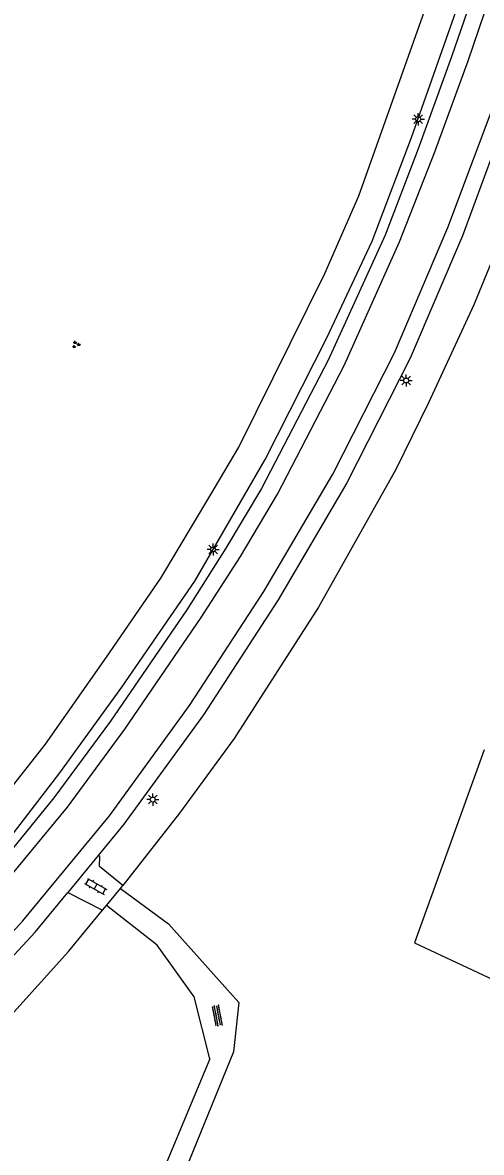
# Model space of a CAD drawing. Extents: x 128999 to 131010, y 395498 to 399007.
# Drawn here: x 130882.9 to 130930, y 396969.2 to 397085.1 of the extents above; entities that cross this region are included whole.
import ezdxf

# ---------------------------------------------------------------- set-up
doc = ezdxf.new("R2010")
doc.units = 0
for name, color, linetype in [('gg-knt-onverhard', 7, 'Continuous'), ('gg-knt-verharding', 7, 'Continuous'), ('gg-knt-verharding nz', 7, 'Continuous'), ('gt-grn-groengrens', 7, 'Continuous'), ('gt-symb-groenvak', 7, 'Continuous'), ('gt-symb-klinker verharding', 7, 'Continuous'), ('gt-symb-lichtmast', 7, 'Continuous'), ('gt-symb-overige verharding', 7, 'Continuous')]:
    doc.layers.add(name, color=color, linetype=linetype)

# ---------------------------------------------------------------- blocks, each defined once
blk = doc.blocks.new('gt0-OVH')
at = {"layer": 'gt-symb-overige verharding'}
for points in [[(-0.97, 0.3), (-0.97, 0.31), (-0.96, 0.32), (-0.97, 0.33), (-0.97, 0.34), (-0.98, 0.35), (-0.99, 0.35), (-1, 0.36), (-1.01, 0.35), (-1.02, 0.35), (-1.03, 0.34), (-1.03, 0.33), (-1.04, 0.32), (-1.03, 0.31), (-1.03, 0.3), (-1.02, 0.29), (-1.01, 0.29), (-1, 0.28), (-0.99, 0.29), (-0.98, 0.29)], [(-0.87, 0.11), (-0.87, 0.12), (-0.86, 0.13), (-0.87, 0.14), (-0.87, 0.15), (-0.88, 0.16), (-0.89, 0.16), (-0.9, 0.16), (-0.91, 0.16), (-0.92, 0.16), (-0.93, 0.15), (-0.93, 0.14), (-0.94, 0.13), (-0.93, 0.12), (-0.93, 0.11), (-0.92, 0.1), (-0.91, 0.09), (-0.9, 0.09), (-0.89, 0.09), (-0.88, 0.1)], [(-0.77, 0.3), (-0.77, 0.31), (-0.76, 0.32), (-0.77, 0.33), (-0.77, 0.34), (-0.78, 0.35), (-0.79, 0.35), (-0.8, 0.36), (-0.81, 0.35), (-0.82, 0.35), (-0.83, 0.34), (-0.83, 0.33), (-0.84, 0.32), (-0.83, 0.31), (-0.83, 0.3), (-0.82, 0.29), (-0.81, 0.29), (-0.8, 0.28), (-0.79, 0.29), (-0.78, 0.29)], [(-0.67, 0.11), (-0.67, 0.12), (-0.66, 0.13), (-0.67, 0.14), (-0.67, 0.15), (-0.68, 0.16), (-0.69, 0.16), (-0.7, 0.16), (-0.71, 0.16), (-0.72, 0.16), (-0.73, 0.15), (-0.73, 0.14), (-0.74, 0.13), (-0.73, 0.12), (-0.73, 0.11), (-0.72, 0.1), (-0.71, 0.09), (-0.7, 0.09), (-0.69, 0.09), (-0.68, 0.1)], [(-0.57, 0.3), (-0.57, 0.31), (-0.56, 0.32), (-0.57, 0.33), (-0.57, 0.34), (-0.58, 0.35), (-0.59, 0.35), (-0.6, 0.36), (-0.61, 0.35), (-0.62, 0.35), (-0.63, 0.34), (-0.63, 0.33), (-0.64, 0.32), (-0.63, 0.31), (-0.63, 0.3), (-0.62, 0.29), (-0.61, 0.29), (-0.6, 0.28), (-0.59, 0.29), (-0.58, 0.29)], [(-0.47, 0.11), (-0.47, 0.12), (-0.46, 0.13), (-0.47, 0.14), (-0.47, 0.15), (-0.48, 0.16), (-0.49, 0.16), (-0.5, 0.16), (-0.51, 0.16), (-0.52, 0.16), (-0.53, 0.15), (-0.53, 0.14), (-0.54, 0.13), (-0.53, 0.12), (-0.53, 0.11), (-0.52, 0.1), (-0.51, 0.09), (-0.5, 0.09), (-0.49, 0.09), (-0.48, 0.1)], [(-0.37, 0.3), (-0.37, 0.31), (-0.36, 0.32), (-0.37, 0.33), (-0.37, 0.34), (-0.38, 0.35), (-0.39, 0.35), (-0.4, 0.36), (-0.41, 0.35), (-0.42, 0.35), (-0.43, 0.34), (-0.43, 0.33), (-0.44, 0.32), (-0.43, 0.31), (-0.43, 0.3), (-0.42, 0.29), (-0.41, 0.29), (-0.4, 0.28), (-0.39, 0.29), (-0.38, 0.29)], [(-0.27, 0.11), (-0.27, 0.12), (-0.26, 0.13), (-0.27, 0.14), (-0.27, 0.15), (-0.28, 0.16), (-0.29, 0.16), (-0.3, 0.16), (-0.31, 0.16), (-0.32, 0.16), (-0.33, 0.15), (-0.33, 0.14), (-0.34, 0.13), (-0.33, 0.12), (-0.33, 0.11), (-0.32, 0.1), (-0.31, 0.09), (-0.3, 0.09), (-0.29, 0.09), (-0.28, 0.1)], [(-0.17, 0.3), (-0.17, 0.31), (-0.16, 0.32), (-0.17, 0.33), (-0.17, 0.34), (-0.18, 0.35), (-0.19, 0.35), (-0.2, 0.36), (-0.21, 0.35), (-0.22, 0.35), (-0.23, 0.34), (-0.23, 0.33), (-0.24, 0.32), (-0.23, 0.31), (-0.23, 0.3), (-0.22, 0.29), (-0.21, 0.29), (-0.2, 0.28), (-0.19, 0.29), (-0.18, 0.29)], [(-0.07, 0.11), (-0.07, 0.12), (-0.06, 0.13), (-0.07, 0.14), (-0.07, 0.15), (-0.08, 0.16), (-0.09, 0.16), (-0.1, 0.16), (-0.11, 0.16), (-0.12, 0.16), (-0.13, 0.15), (-0.13, 0.14), (-0.14, 0.13), (-0.13, 0.12), (-0.13, 0.11), (-0.12, 0.1), (-0.11, 0.09), (-0.1, 0.09), (-0.09, 0.09), (-0.08, 0.1)], [(0.03, 0.3), (0.03, 0.31), (0.04, 0.32), (0.03, 0.33), (0.03, 0.34), (0.02, 0.35), (0.01, 0.35), (0, 0.36), (-0.01, 0.35), (-0.02, 0.35), (-0.03, 0.34), (-0.03, 0.33), (-0.04, 0.32), (-0.03, 0.31), (-0.03, 0.3), (-0.02, 0.29), (-0.01, 0.29), (0, 0.28), (0.01, 0.29), (0.02, 0.29)], [(0.13, 0.11), (0.13, 0.12), (0.14, 0.13), (0.13, 0.14), (0.13, 0.15), (0.12, 0.16), (0.11, 0.16), (0.1, 0.16), (0.09, 0.16), (0.08, 0.16), (0.07, 0.15), (0.07, 0.14), (0.06, 0.13), (0.07, 0.12), (0.07, 0.11), (0.08, 0.1), (0.09, 0.09), (0.1, 0.09), (0.11, 0.09), (0.12, 0.1)], [(0.23, 0.3), (0.23, 0.31), (0.24, 0.32), (0.23, 0.33), (0.23, 0.34), (0.22, 0.35), (0.21, 0.35), (0.2, 0.36), (0.19, 0.35), (0.18, 0.35), (0.17, 0.34), (0.17, 0.33), (0.16, 0.32), (0.17, 0.31), (0.17, 0.3), (0.18, 0.29), (0.19, 0.29), (0.2, 0.28), (0.21, 0.29), (0.22, 0.29)], [(0.33, 0.11), (0.33, 0.12), (0.34, 0.13), (0.33, 0.14), (0.33, 0.15), (0.32, 0.16), (0.31, 0.16), (0.3, 0.16), (0.29, 0.16), (0.28, 0.16), (0.27, 0.15), (0.27, 0.14), (0.26, 0.13), (0.27, 0.12), (0.27, 0.11), (0.28, 0.1), (0.29, 0.09), (0.3, 0.09), (0.31, 0.09), (0.32, 0.1)], [(0.43, 0.3), (0.43, 0.31), (0.44, 0.32), (0.43, 0.33), (0.43, 0.34), (0.42, 0.35), (0.41, 0.35), (0.4, 0.36), (0.39, 0.35), (0.38, 0.35), (0.37, 0.34), (0.37, 0.33), (0.36, 0.32), (0.37, 0.31), (0.37, 0.3), (0.38, 0.29), (0.39, 0.29), (0.4, 0.28), (0.41, 0.29), (0.42, 0.29)], [(0.53, 0.11), (0.53, 0.12), (0.54, 0.13), (0.53, 0.14), (0.53, 0.15), (0.52, 0.16), (0.51, 0.16), (0.5, 0.16), (0.49, 0.16), (0.48, 0.16), (0.47, 0.15), (0.47, 0.14), (0.46, 0.13), (0.47, 0.12), (0.47, 0.11), (0.48, 0.1), (0.49, 0.09), (0.5, 0.09), (0.51, 0.09), (0.52, 0.1)], [(0.63, 0.3), (0.63, 0.31), (0.64, 0.32), (0.63, 0.33), (0.63, 0.34), (0.62, 0.35), (0.61, 0.35), (0.6, 0.36), (0.59, 0.35), (0.58, 0.35), (0.57, 0.34), (0.57, 0.33), (0.56, 0.32), (0.57, 0.31), (0.57, 0.3), (0.58, 0.29), (0.59, 0.29), (0.6, 0.28), (0.61, 0.29), (0.62, 0.29)], [(0.73, 0.11), (0.73, 0.12), (0.74, 0.13), (0.73, 0.14), (0.73, 0.15), (0.72, 0.16), (0.71, 0.16), (0.7, 0.16), (0.69, 0.16), (0.68, 0.16), (0.67, 0.15), (0.67, 0.14), (0.66, 0.13), (0.67, 0.12), (0.67, 0.11), (0.68, 0.1), (0.69, 0.09), (0.7, 0.09), (0.71, 0.09), (0.72, 0.1)], [(0.83, 0.3), (0.83, 0.31), (0.84, 0.32), (0.83, 0.33), (0.83, 0.34), (0.82, 0.35), (0.81, 0.35), (0.8, 0.36), (0.79, 0.35), (0.78, 0.35), (0.77, 0.34), (0.77, 0.33), (0.76, 0.32), (0.77, 0.31), (0.77, 0.3), (0.78, 0.29), (0.79, 0.29), (0.8, 0.28), (0.81, 0.29), (0.82, 0.29)], [(0.93, 0.11), (0.93, 0.12), (0.94, 0.13), (0.93, 0.14), (0.93, 0.15), (0.92, 0.16), (0.91, 0.16), (0.9, 0.16), (0.89, 0.16), (0.88, 0.16), (0.87, 0.15), (0.87, 0.14), (0.86, 0.13), (0.87, 0.12), (0.87, 0.11), (0.88, 0.1), (0.89, 0.09), (0.9, 0.09), (0.91, 0.09), (0.92, 0.1)], [(1.03, 0.3), (1.03, 0.31), (1.04, 0.32), (1.03, 0.33), (1.03, 0.34), (1.02, 0.35), (1.01, 0.35), (1, 0.36), (0.99, 0.35), (0.98, 0.35), (0.97, 0.34), (0.97, 0.33), (0.96, 0.32), (0.97, 0.31), (0.97, 0.3), (0.98, 0.29), (0.99, 0.29), (1, 0.28), (1.01, 0.29), (1.02, 0.29)], [(-0.97, -0.14), (-0.97, -0.13), (-0.96, -0.12), (-0.97, -0.11), (-0.97, -0.1), (-0.98, -0.09), (-0.99, -0.09), (-1, -0.08), (-1.01, -0.09), (-1.02, -0.09), (-1.03, -0.1), (-1.03, -0.11), (-1.04, -0.12), (-1.03, -0.13), (-1.03, -0.14), (-1.02, -0.15), (-1.01, -0.15), (-1, -0.16), (-0.99, -0.15), (-0.98, -0.15)], [(-0.87, -0.33), (-0.87, -0.32), (-0.86, -0.31), (-0.87, -0.3), (-0.87, -0.29), (-0.88, -0.28), (-0.89, -0.28), (-0.9, -0.28), (-0.91, -0.28), (-0.92, -0.28), (-0.93, -0.29), (-0.93, -0.3), (-0.94, -0.31), (-0.93, -0.32), (-0.93, -0.33), (-0.92, -0.34), (-0.91, -0.35), (-0.9, -0.35), (-0.89, -0.35), (-0.88, -0.34)], [(-0.77, -0.14), (-0.77, -0.13), (-0.76, -0.12), (-0.77, -0.11), (-0.77, -0.1), (-0.78, -0.09), (-0.79, -0.09), (-0.8, -0.08), (-0.81, -0.09), (-0.82, -0.09), (-0.83, -0.1), (-0.83, -0.11), (-0.84, -0.12), (-0.83, -0.13), (-0.83, -0.14), (-0.82, -0.15), (-0.81, -0.15), (-0.8, -0.16), (-0.79, -0.15), (-0.78, -0.15)], [(-0.67, -0.33), (-0.67, -0.32), (-0.66, -0.31), (-0.67, -0.3), (-0.67, -0.29), (-0.68, -0.28), (-0.69, -0.28), (-0.7, -0.28), (-0.71, -0.28), (-0.72, -0.28), (-0.73, -0.29), (-0.73, -0.3), (-0.74, -0.31), (-0.73, -0.32), (-0.73, -0.33), (-0.72, -0.34), (-0.71, -0.35), (-0.7, -0.35), (-0.69, -0.35), (-0.68, -0.34)], [(-0.57, -0.14), (-0.57, -0.13), (-0.56, -0.12), (-0.57, -0.11), (-0.57, -0.1), (-0.58, -0.09), (-0.59, -0.09), (-0.6, -0.08), (-0.61, -0.09), (-0.62, -0.09), (-0.63, -0.1), (-0.63, -0.11), (-0.64, -0.12), (-0.63, -0.13), (-0.63, -0.14), (-0.62, -0.15), (-0.61, -0.15), (-0.6, -0.16), (-0.59, -0.15), (-0.58, -0.15)], [(-0.47, -0.33), (-0.47, -0.32), (-0.46, -0.31), (-0.47, -0.3), (-0.47, -0.29), (-0.48, -0.28), (-0.49, -0.28), (-0.5, -0.28), (-0.51, -0.28), (-0.52, -0.28), (-0.53, -0.29), (-0.53, -0.3), (-0.54, -0.31), (-0.53, -0.32), (-0.53, -0.33), (-0.52, -0.34), (-0.51, -0.35), (-0.5, -0.35), (-0.49, -0.35), (-0.48, -0.34)], [(-0.37, -0.14), (-0.37, -0.13), (-0.36, -0.12), (-0.37, -0.11), (-0.37, -0.1), (-0.38, -0.09), (-0.39, -0.09), (-0.4, -0.08), (-0.41, -0.09), (-0.42, -0.09), (-0.43, -0.1), (-0.43, -0.11), (-0.44, -0.12), (-0.43, -0.13), (-0.43, -0.14), (-0.42, -0.15), (-0.41, -0.15), (-0.4, -0.16), (-0.39, -0.15), (-0.38, -0.15)], [(-0.27, -0.33), (-0.27, -0.32), (-0.26, -0.31), (-0.27, -0.3), (-0.27, -0.29), (-0.28, -0.28), (-0.29, -0.28), (-0.3, -0.28), (-0.31, -0.28), (-0.32, -0.28), (-0.33, -0.29), (-0.33, -0.3), (-0.34, -0.31), (-0.33, -0.32), (-0.33, -0.33), (-0.32, -0.34), (-0.31, -0.35), (-0.3, -0.35), (-0.29, -0.35), (-0.28, -0.34)], [(-0.17, -0.14), (-0.17, -0.13), (-0.16, -0.12), (-0.17, -0.11), (-0.17, -0.1), (-0.18, -0.09), (-0.19, -0.09), (-0.2, -0.08), (-0.21, -0.09), (-0.22, -0.09), (-0.23, -0.1), (-0.23, -0.11), (-0.24, -0.12), (-0.23, -0.13), (-0.23, -0.14), (-0.22, -0.15), (-0.21, -0.15), (-0.2, -0.16), (-0.19, -0.15), (-0.18, -0.15)], [(-0.07, -0.33), (-0.07, -0.32), (-0.06, -0.31), (-0.07, -0.3), (-0.07, -0.29), (-0.08, -0.28), (-0.09, -0.28), (-0.1, -0.28), (-0.11, -0.28), (-0.12, -0.28), (-0.13, -0.29), (-0.13, -0.3), (-0.14, -0.31), (-0.13, -0.32), (-0.13, -0.33), (-0.12, -0.34), (-0.11, -0.35), (-0.1, -0.35), (-0.09, -0.35), (-0.08, -0.34)], [(0.03, -0.14), (0.03, -0.13), (0.04, -0.12), (0.03, -0.11), (0.03, -0.1), (0.02, -0.09), (0.01, -0.09), (0, -0.08), (-0.01, -0.09), (-0.02, -0.09), (-0.03, -0.1), (-0.03, -0.11), (-0.04, -0.12), (-0.03, -0.13), (-0.03, -0.14), (-0.02, -0.15), (-0.01, -0.15), (0, -0.16), (0.01, -0.15), (0.02, -0.15)], [(0.13, -0.33), (0.13, -0.32), (0.14, -0.31), (0.13, -0.3), (0.13, -0.29), (0.12, -0.28), (0.11, -0.28), (0.1, -0.28), (0.09, -0.28), (0.08, -0.28), (0.07, -0.29), (0.07, -0.3), (0.06, -0.31), (0.07, -0.32), (0.07, -0.33), (0.08, -0.34), (0.09, -0.35), (0.1, -0.35), (0.11, -0.35), (0.12, -0.34)], [(0.23, -0.14), (0.23, -0.13), (0.24, -0.12), (0.23, -0.11), (0.23, -0.1), (0.22, -0.09), (0.21, -0.09), (0.2, -0.08), (0.19, -0.09), (0.18, -0.09), (0.17, -0.1), (0.17, -0.11), (0.16, -0.12), (0.17, -0.13), (0.17, -0.14), (0.18, -0.15), (0.19, -0.15), (0.2, -0.16), (0.21, -0.15), (0.22, -0.15)], [(0.33, -0.33), (0.33, -0.32), (0.34, -0.31), (0.33, -0.3), (0.33, -0.29), (0.32, -0.28), (0.31, -0.28), (0.3, -0.28), (0.29, -0.28), (0.28, -0.28), (0.27, -0.29), (0.27, -0.3), (0.26, -0.31), (0.27, -0.32), (0.27, -0.33), (0.28, -0.34), (0.29, -0.35), (0.3, -0.35), (0.31, -0.35), (0.32, -0.34)], [(0.43, -0.14), (0.43, -0.13), (0.44, -0.12), (0.43, -0.11), (0.43, -0.1), (0.42, -0.09), (0.41, -0.09), (0.4, -0.08), (0.39, -0.09), (0.38, -0.09), (0.37, -0.1), (0.37, -0.11), (0.36, -0.12), (0.37, -0.13), (0.37, -0.14), (0.38, -0.15), (0.39, -0.15), (0.4, -0.16), (0.41, -0.15), (0.42, -0.15)], [(0.53, -0.33), (0.53, -0.32), (0.54, -0.31), (0.53, -0.3), (0.53, -0.29), (0.52, -0.28), (0.51, -0.28), (0.5, -0.28), (0.49, -0.28), (0.48, -0.28), (0.47, -0.29), (0.47, -0.3), (0.46, -0.31), (0.47, -0.32), (0.47, -0.33), (0.48, -0.34), (0.49, -0.35), (0.5, -0.35), (0.51, -0.35), (0.52, -0.34)], [(0.63, -0.14), (0.63, -0.13), (0.64, -0.12), (0.63, -0.11), (0.63, -0.1), (0.62, -0.09), (0.61, -0.09), (0.6, -0.08), (0.59, -0.09), (0.58, -0.09), (0.57, -0.1), (0.57, -0.11), (0.56, -0.12), (0.57, -0.13), (0.57, -0.14), (0.58, -0.15), (0.59, -0.15), (0.6, -0.16), (0.61, -0.15), (0.62, -0.15)], [(0.73, -0.33), (0.73, -0.32), (0.74, -0.31), (0.73, -0.3), (0.73, -0.29), (0.72, -0.28), (0.71, -0.28), (0.7, -0.28), (0.69, -0.28), (0.68, -0.28), (0.67, -0.29), (0.67, -0.3), (0.66, -0.31), (0.67, -0.32), (0.67, -0.33), (0.68, -0.34), (0.69, -0.35), (0.7, -0.35), (0.71, -0.35), (0.72, -0.34)], [(0.83, -0.14), (0.83, -0.13), (0.84, -0.12), (0.83, -0.11), (0.83, -0.1), (0.82, -0.09), (0.81, -0.09), (0.8, -0.08), (0.79, -0.09), (0.78, -0.09), (0.77, -0.1), (0.77, -0.11), (0.76, -0.12), (0.77, -0.13), (0.77, -0.14), (0.78, -0.15), (0.79, -0.15), (0.8, -0.16), (0.81, -0.15), (0.82, -0.15)], [(0.93, -0.33), (0.93, -0.32), (0.94, -0.31), (0.93, -0.3), (0.93, -0.29), (0.92, -0.28), (0.91, -0.28), (0.9, -0.28), (0.89, -0.28), (0.88, -0.28), (0.87, -0.29), (0.87, -0.3), (0.86, -0.31), (0.87, -0.32), (0.87, -0.33), (0.88, -0.34), (0.89, -0.35), (0.9, -0.35), (0.91, -0.35), (0.92, -0.34)], [(1.03, -0.14), (1.03, -0.13), (1.04, -0.12), (1.03, -0.11), (1.03, -0.1), (1.02, -0.09), (1.01, -0.09), (1, -0.08), (0.99, -0.09), (0.98, -0.09), (0.97, -0.1), (0.97, -0.11), (0.96, -0.12), (0.97, -0.13), (0.97, -0.14), (0.98, -0.15), (0.99, -0.15), (1, -0.16), (1.01, -0.15), (1.02, -0.15)]]:
    blk.add_lwpolyline(points, close=True, dxfattribs=at)
blk = doc.blocks.new('gt0-LMAST')
at = {"layer": 'gt-symb-lichtmast'}
for p, q in [((-0.18, 0.17), (-0.45, 0.44)), ((-0.01, 0.25), (-0.01, 0.62)), ((0.17, 0.17), (0.44, 0.44)), ((-0.26, 0), (-0.63, 0)), ((-0.18, -0.18), (-0.45, -0.45)), ((-0.01, -0.25), (-0.01, -0.63)), ((0.44, -0.45), (0.17, -0.18)), ((0.24, 0), (0.62, 0))]:
    blk.add_line(p, q, dxfattribs=at)
blk.add_circle((-0.01, 0), 0.25, dxfattribs=at)
blk = doc.blocks.new('gt0-KL1')
at = {"layer": 'gt-symb-klinker verharding'}
for p, q in [((-1.15, 0.3), (1.15, 0.3)), ((-1, -0.3), (-1, 0.3)), ((-0.5, 0.3), (-0.5, 0.45)), ((0, -0.3), (0, 0.3)), ((0.5, 0.3), (0.5, 0.45)), ((1, -0.3), (1, 0.3)), ((-1.15, -0.3), (1.15, -0.3)), ((-0.5, -0.45), (-0.5, -0.3)), ((0.5, -0.45), (0.5, -0.3))]:
    blk.add_line(p, q, dxfattribs=at)
blk = doc.blocks.new('gt0-GRVAK')
at = {"layer": 'gt-symb-groenvak'}
for p, q in [((-0.11, 0.19), (-0.23, 0.24)), ((-0.18, 0.15), (0.09, 0.15)), ((-0.09, 0.21), (-0.16, 0.32)), ((-0.05, 0.21), (-0.05, 0.39)), ((0, 0.21), (0.06, 0.32)), ((0.01, 0.19), (0.13, 0.24)), ((0.26, -0.05), (0.2, 0.06)), ((0.31, -0.05), (0.31, 0.13)), ((0.35, -0.05), (0.41, 0.06)), ((-0.24, -0.23), (-0.36, -0.18)), ((-0.32, -0.26), (-0.05, -0.26)), ((-0.23, -0.21), (-0.29, -0.1)), ((-0.18, -0.2), (-0.18, -0.02)), ((-0.14, -0.21), (-0.07, -0.1)), ((-0.12, -0.23), (0, -0.18)), ((0.24, -0.07), (0.12, -0.02)), ((0.17, -0.11), (0.44, -0.11)), ((0.37, -0.07), (0.49, -0.02))]:
    blk.add_line(p, q, dxfattribs=at)

msp = doc.modelspace()

# ---------------------------------------------------------------- linework, layer by layer
at = {"layer": 'gg-knt-onverhard'}
for p, q in [((130902.17, 396978.78), (130895.62, 396963.09)), ((130904.6, 396979.49), (130897.6, 396962.35))]:
    msp.add_line(p, q, dxfattribs=at)
for points in [[(130892.99, 396996.24), (130897.92, 396992.6), (130905.14, 396984.54), (130904.6, 396979.49)], [(130902.17, 396978.78), (130900.56, 396985.12), (130896.77, 396990.43), (130891.54, 396994.5)]]:
    msp.add_lwpolyline(points, dxfattribs=at)
at = {"layer": 'gg-knt-verharding'}
for p, q in [((130890.69, 396999.63), (130887.58, 396995.84)), ((130893.24, 396996.54), (130890.82, 396998.5)), ((130887.58, 396995.84), (130891.13, 396994.01)), ((130891.54, 396994.5), (130892.99, 396996.24)), ((130892.99, 396996.24), (130893.24, 396996.54)), ((130891.13, 396994.01), (130891.54, 396994.5))]:
    msp.add_line(p, q, dxfattribs=at)
for points in [[(130940.31, 397097.55), (130933.38, 397077.54), (130928.09, 397063.2), (130922.72, 397050.64), (130916.21, 397037.86), (130909.18, 397025.86), (130901.5, 397014.06), (130893.34, 397002.84), (130890.69, 396999.63)], [(130930.57, 397091.98), (130926.95, 397081.55), (130923.54, 397072.11), (130920.14, 397063.27), (130914.29, 397050.44), (130907.46, 397037.27), (130903.81, 397031.16), (130899.79, 397024.82), (130891.97, 397013.41), (130886.14, 397005.53), (130879.93, 396997.92), (130873.26, 396990.7), (130863.49, 396980.66), (130855.34, 396971.98), (130845.89, 396961.67)], [(130890.82, 396998.5), (130890.87, 396999.51), (130890.69, 396999.63)], [(130768.29, 396824.1), (130769.83, 396827.96), (130775.66, 396840.73), (130781.59, 396852.62), (130787.77, 396864.52), (130794.54, 396876.96), (130801.66, 396888.93), (130808.99, 396900.56), (130816.91, 396912.21), (130824.31, 396922.86), (130833.87, 396935.49), (130844.01, 396947.88), (130854.37, 396959.9), (130864.99, 396971.57), (130874.75, 396981.58), (130884.22, 396991.77), (130887.58, 396995.84)]]:
    msp.add_lwpolyline(points, dxfattribs=at)
at = {"layer": 'gg-knt-verharding nz'}
for points in [[(130847.29, 396960.6), (130856.65, 396970.94), (130864.89, 396979.59), (130874.55, 396989.59), (130881.23, 396996.92), (130887.54, 397004.57), (130893.44, 397012.57), (130901.28, 397024.03), (130905.31, 397030.29), (130909.1, 397036.69), (130915.95, 397049.9), (130921.63, 397062.56), (130925.27, 397071.82), (130928.66, 397081.15), (130936.04, 397102.77), (130947.19, 397134.74), (130958.97, 397168.56), (130971.38, 397204.27), (130983.4, 397238.95), (130990.26, 397258.9)], [(130853.02, 396960.93), (130863.8, 396972.66), (130873.51, 396982.67), (130882.98, 396992.91), (130891.87, 397003.69), (130900.06, 397015.02), (130907.69, 397026.71), (130914.77, 397038.74), (130921.11, 397051.18), (130926.6, 397064.04), (130931.86, 397078.05), (130938.07, 397096.21), (130971.04, 397191.01), (130987.59, 397238.3), (130994.39, 397257.33)]]:
    msp.add_lwpolyline(points, dxfattribs=at)
at = {"layer": 'gt-grn-groengrens'}
for points in [[(130803.8, 396913.52), (130814.02, 396928.12), (130824.63, 396942.16), (130833.96, 396953.76), (130842.68, 396963.99), (130856.12, 396978.94), (130870.53, 396993.44), (130878.63, 397002.61), (130885.29, 397011.04), (130891.56, 397019.96), (130897.12, 397028.06), (130902.16, 397036.49), (130905.14, 397041.52), (130913.97, 397059.33), (130917.46, 397067.3), (130927.48, 397095.5)], [(130944.13, 397096.27), (130944.18, 397096.25), (130936.56, 397075.01), (130932.96, 397065.1), (130929.26, 397056.1), (130924.62, 397046.05), (130921.25, 397039.23), (130913.3, 397025.08), (130904.67, 397011.64), (130899.05, 397003.95), (130893.24, 396996.54)], [(130806.94, 396912.92), (130816.73, 396926.85), (130821.72, 396933.07), (130828.15, 396941.72), (130830.17, 396944.34), (130836.74, 396952.29), (130845.86, 396963.11), (130853.1, 396971.27), (130858.31, 396976.93), (130871.12, 396989.75), (130871.65, 396990.34), (130872.32, 396991), (130881.21, 397000.9), (130886.76, 397008.09), (130893.14, 397016.89), (130900.61, 397027.77), (130907.83, 397040.23), (130914.18, 397052.72), (130918.81, 397062.64), (130922.86, 397073.27), (130929.76, 397092.91)], [(130930.31, 397010.47), (130923.17, 396990.65), (130977.08, 396965.44)], [(130770.07, 396821.1), (130770.46, 396822), (130776.44, 396833.23), (130781.92, 396844.65), (130791.45, 396863.13), (130798.62, 396876.49), (130807.44, 396891.12), (130820.29, 396910.43), (130822.35, 396913.42), (130827.19, 396920.18), (130833.09, 396928.14), (130838.26, 396934.79), (130843.76, 396941.62), (130854.12, 396953.83), (130863.17, 396963.89), (130867.2, 396968.31), (130881.42, 396982.88), (130887.65, 396989.78), (130891.13, 396994.01)]]:
    msp.add_lwpolyline(points, dxfattribs=at)

# ---------------------------------------------------------------- block references
at = {"layer": 'gt-symb-groenvak', "rotation": 7.352379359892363}
msp.add_blockref('gt0-GRVAK', (130888.4, 397052.03), dxfattribs=at)
at = {"layer": 'gt-symb-klinker verharding', "rotation": -29.823105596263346}
msp.add_blockref('gt0-KL1', (130890.45, 396996.44), dxfattribs=at)
at = {"layer": 'gt-symb-lichtmast'}
for p in [(130923.56, 397075.15), (130922.32, 397048.35), (130902.5, 397031.02), (130896.31, 397005.36)]:
    msp.add_blockref('gt0-LMAST', p, dxfattribs=at)
at = {"layer": 'gt-symb-overige verharding', "rotation": -79.34163849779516}
msp.add_blockref('gt0-OVH', (130902.92, 396983.19), dxfattribs=at)

doc.saveas('drawing.dxf')
